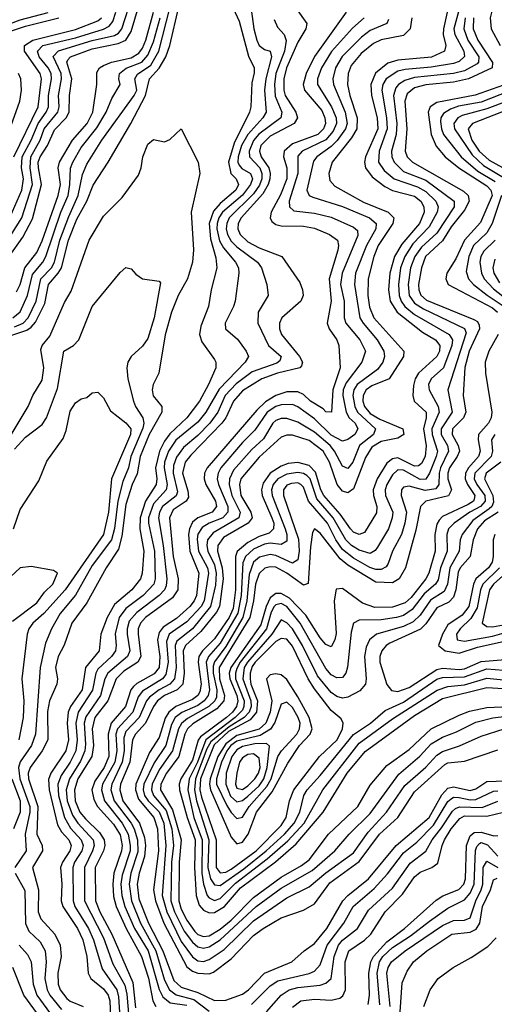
# Model space of a CAD drawing. Header units: inches. Extents: x 501365 to 657855, y 482276 to 547543.
# Tile 835 of 957: x 636069 to 637777, y 485658 to 489203. Entities that reach past the tile are written whole.
import ezdxf

# ---------------------------------------------------------------- set-up
doc = ezdxf.new("R2010")
doc.units = ezdxf.units.IN
doc.header["$MEASUREMENT"] = 0
doc.layers.add('A6438', color=7, linetype='Continuous')

msp = doc.modelspace()

# ---------------------------------------------------------------- linework, layer by layer
at = {"layer": 'A6438', "color": 5}
for points, elevation in [([(636000.7, 488370), (636076.3, 488490), (636114.6, 488610), (636105.8, 488670), (636108.6, 488710), (636142.4, 488770), (636156.6, 488810), (636205.6, 488870), (636210.5, 488890), (636208, 488930), (636219.6, 488990), (636218.1, 489010), (636188.6, 489071.4), (636208.8, 489091.2), (636330, 489128.5), (636410, 489146.6), (636424.6, 489155.4), (636436.6, 489170), (636473.5, 489286.5)], 2840), ([(636816.4, 489290), (636858.5, 489198.5), (636891.8, 489071.8), (636912.5, 489030), (636912.5, 489012.5), (636904.1, 488975.9), (636900.5, 488890), (636895.5, 488870), (636840.7, 488759.3), (636820.6, 488690), (636828.2, 488650), (636847.3, 488630), (636856.1, 488610), (636846.7, 488590), (636790, 488542), (636766.1, 488513.9), (636750.2, 488470), (636754.8, 488414.8), (636774.7, 488345.3), (636777.7, 488310), (636757.7, 488230), (636748.4, 488170), (636720, 488100), (636715.4, 488070), (636723.8, 488043.8), (636770, 487980.2), (636774.7, 487970), (636774.7, 487950), (636748.7, 487890), (636715.7, 487830), (636669.8, 487770), (636608.6, 487711.4), (636590, 487685.9), (636572.3, 487650), (636556.9, 487590), (636562.3, 487550), (636560.2, 487530), (636521.3, 487470), (636502, 487410), (636501.2, 487370), (636514.9, 487290), (636509.2, 487210), (636503.6, 487190), (636472.5, 487150), (636410, 487097.9), (636383, 487050), (636360.5, 486990), (636354.7, 486930), (636305.2, 486870), (636293.9, 486790), (636251.4, 486730), (636243.3, 486710), (636239, 486670), (636244.5, 486610), (636234.7, 486570), (636180.6, 486490), (636172.3, 486467.7), (636174.4, 486430), (636204.3, 486304.3), (636218.6, 486278.6), (636245.1, 486250), (636254.3, 486230), (636249.6, 486210), (636222.8, 486170), (636215.5, 486150), (636220.8, 486090), (636218.4, 486030), (636223.4, 486010), (636276.7, 485930), (636295.9, 485890), (636310.5, 485830), (636315.6, 485770), (636324.8, 485750), (636370, 485713.3), (636386.9, 485690), (636392.5, 485670), (636395.8, 485610)], 2720), ([(637791.3, 489290), (637772, 489248), (637762.2, 489210), (637765.9, 489170), (637797.5, 489110)], 3020), ([(635988.4, 488050), (636094.3, 488085.7), (636110, 488095.7), (636125.7, 488114.3), (636158.8, 488181.2), (636172.6, 488250), (636207.6, 488290), (636218.7, 488310), (636244.5, 488410), (636274.7, 488485.3), (636309.8, 488550), (636332.6, 488607.4), (636387.5, 488690), (636469.1, 488830), (636521.9, 488930), (636535.8, 488990), (636570.8, 489029.2), (636594.5, 489070), (636608.4, 489110), (636641.9, 489250)], 2720), ([(635990, 489172.6), (636070, 489202.3), (636171, 489229)], 2940), ([(636025.3, 488474.7), (636075.8, 488590), (636082.5, 488630), (636075.6, 488670), (636078, 488710), (636110, 488770), (636134.8, 488830), (636163.4, 488870), (636172.1, 488890), (636172.7, 488930), (636183.2, 488990), (636181.3, 489010), (636170.8, 489030), (636138.2, 489070), (636132.2, 489090), (636152.3, 489110), (636270, 489138.5), (636370.6, 489169.4), (636390, 489179.7), (636403.5, 489196.5), (636414, 489230)], 2860), ([(636031, 488350), (636080.2, 488419.8), (636114.3, 488485.7), (636146.9, 488610), (636136.1, 488670), (636135.5, 488690), (636141.9, 488710), (636169, 488750), (636193.3, 488806.7), (636235.9, 488850), (636246.5, 488870), (636247.9, 488930), (636256.2, 488990), (636238, 489050), (636241.6, 489058.4), (636251.3, 489070), (636330, 489098.3), (636422.7, 489117.3), (636450, 489129.6), (636470, 489160.3), (636496, 489250)], 2820), ([(636050, 488097.5), (636080.5, 488110), (636099.6, 488130), (636128.3, 488190), (636144.4, 488270), (636183.1, 488310), (636193.5, 488330), (636213.6, 488410), (636245, 488495), (636279.1, 488570), (636294.3, 488645.7), (636310, 488683.5), (636364.1, 488770), (636480.6, 488930), (636490.2, 488950), (636483.5, 488990), (636493.1, 489006.9), (636540.1, 489039.9), (636569.4, 489090.6), (636610.7, 489250)], 2740), ([(636056.6, 488223.4), (636070.4, 488249.6), (636087.4, 488310), (636130, 488364.7), (636150, 488406.9), (636206.8, 488570), (636215, 488610), (636206.7, 488670), (636211.6, 488690), (636259.1, 488770), (636312, 488830), (636331.8, 488870), (636346.4, 488970), (636346.4, 489013.6), (636355.5, 489030), (636370, 489038.1), (636399.2, 489050), (636470, 489066), (636496.8, 489083.2), (636510, 489100.4), (636523, 489130), (636550.5, 489230)], 2780), ([(636901.5, 489241.5), (636911.4, 489170), (636921.7, 489130), (636930.6, 489110), (636950, 489095.5), (636970.1, 489090.1), (636974.7, 489070), (636954.3, 488990), (636949.6, 488950), (636955.6, 488870), (636943.6, 488850), (636889.6, 488790.4), (636867.1, 488750), (636854.8, 488710), (636853.7, 488690), (636858.9, 488678.9), (636867.9, 488667.9), (636899.9, 488650), (636907.1, 488630), (636899.9, 488610), (636870, 488571.2), (636798.7, 488510), (636785.4, 488490), (636779.2, 488470), (636778.1, 488450), (636787.3, 488407.3), (636802, 488381.9), (636845.6, 488330), (636855.7, 488310), (636857.3, 488290), (636843.9, 488190), (636838.7, 488170), (636807.9, 488110), (636808.8, 488090), (636853.1, 488053.1), (636883.9, 488010), (636891.8, 487990), (636879.9, 487970), (636786.6, 487873.4), (636738, 487790), (636710, 487753.9), (636630.6, 487689.4), (636604.1, 487650), (636590, 487610), (636588, 487590), (636599.4, 487530), (636595.7, 487510), (636550, 487460.2), (636531.9, 487410), (636531.9, 487390), (636554.1, 487290), (636556.5, 487190), (636551.5, 487170), (636513, 487130), (636450, 487082.8), (636426.1, 487050), (636411.8, 486991.8), (636415.7, 486950), (636412.9, 486930), (636398.9, 486910), (636350, 486863.9), (636342.2, 486850), (636331.1, 486788.9), (636278.9, 486710), (636270.3, 486670), (636276, 486610), (636270.7, 486570), (636250.4, 486530), (636218, 486482), (636206, 486450), (636208.1, 486410), (636229.8, 486329.8), (636251.6, 486291.6), (636290.3, 486250), (636296.8, 486230), (636291.8, 486210), (636266.4, 486170), (636259.4, 486150), (636260.6, 486030), (636266.9, 486010), (636315.9, 485930), (636334.7, 485890), (636365.5, 485785.6), (636418.6, 485710), (636424.6, 485684.6), (636428.6, 485610)], 2740), ([(637063.7, 489243.7), (637102.1, 489190), (637098.8, 489170), (637070, 489122.8), (637028.7, 489030), (637019.2, 488990), (637019.6, 488950), (637024.6, 488930), (637062.3, 488870), (637068.3, 488850), (637057.1, 488830), (636970, 488784.1), (636936.2, 488750), (636931.4, 488730), (636938.1, 488710), (636965.1, 488670), (636970, 488650), (636968.7, 488630), (636963, 488610), (636944.2, 488575.8), (636865.2, 488490), (636854.5, 488470), (636853.8, 488450), (636862.7, 488430), (636890, 488403.6), (636930, 488382.1), (637011.9, 488350), (637077, 488257), (637086.9, 488230), (637088.8, 488210), (637081, 488190), (637012.1, 488130), (637003.4, 488110), (637003.3, 488090), (637011, 488070), (637076.3, 487990), (637086.7, 487970), (637082.9, 487957.1), (637076.5, 487950), (636996, 487930), (636940.6, 487910), (636870, 487866.5), (636838.7, 487830), (636811, 487770), (636796, 487750), (636684.3, 487635.7), (636664.6, 487610), (636654.6, 487570), (636673.6, 487506.4), (636675.7, 487484.3), (636668.2, 487470), (636621.3, 487438.7), (636607.6, 487410), (636620.4, 487270), (636638.8, 487190), (636637.7, 487150), (636618.1, 487121.9), (636521.1, 487050), (636502.8, 487030), (636495.3, 487010), (636494.7, 486990), (636505, 486910), (636493.6, 486890), (636443.1, 486856.9), (636416.1, 486830), (636386.2, 486750), (636339.3, 486690), (636330, 486650), (636334.3, 486590), (636327.9, 486550), (636278.4, 486470), (636265.7, 486430), (636267.7, 486390), (636285.2, 486350), (636305, 486325), (636356, 486276), (636372.1, 486250), (636374.8, 486230), (636369.9, 486210.1), (636340.2, 486150), (636341.7, 486030), (636357.4, 485990), (636400.1, 485910), (636475.8, 485735.8), (636485.4, 485645.4)], 2780), ([(637243.8, 489230), (637129.5, 489070.5), (637099.4, 489010), (637089.5, 488970.5), (637094, 488950), (637155.9, 488875.9), (637167.5, 488850), (637169, 488830), (637162, 488810), (637142.3, 488790), (637050, 488756.6), (637020.6, 488730), (637017.9, 488710), (637030.4, 488670), (637030.7, 488630), (637007.9, 488572.1), (636974.1, 488510), (636970.1, 488490), (636976.5, 488476.5), (636990, 488465.5), (637010, 488461), (637090, 488460.3), (637130, 488453.2), (637183.2, 488430), (637212.1, 488410), (637216.6, 488390), (637213.6, 488373.6), (637182, 488270), (637189.6, 488190), (637175.6, 488110), (637182.1, 488090), (637209.6, 488050), (637217.1, 488030), (637221.9, 487950), (637195.9, 487870), (637190.9, 487790), (637170, 487791.7), (637161.5, 487801.5), (637115, 487830), (637090, 487853.2), (637070, 487863.8), (637030, 487863.6), (636990, 487850.4), (636953, 487827), (636922.2, 487797.8), (636743.1, 487590), (636733.6, 487570), (636732.4, 487550), (636738.6, 487530), (636773.2, 487470), (636777.1, 487450), (636760.9, 487430), (636710.3, 487409.7), (636690, 487393.7), (636679.2, 487370), (636676.4, 487350), (636680.7, 487290), (636713.2, 487210), (636704.7, 487130), (636697, 487110), (636680.4, 487090), (636632.8, 487047.2), (636584.7, 487015.3), (636570, 486996.6), (636564.8, 486970), (636572.8, 486910), (636570, 486869.9), (636552.8, 486847.2), (636490, 486813.3), (636478, 486802), (636469.1, 486790), (636449.8, 486730), (636397.4, 486670), (636386.8, 486630), (636389.2, 486550), (636372.4, 486510), (636338.5, 486461.5), (636328.7, 486430), (636335, 486395), (636348.5, 486370), (636406.2, 486306.3), (636430, 486267.6), (636437.2, 486230), (636435.4, 486210), (636406.8, 486130), (636403.5, 486090), (636406.2, 486046.2), (636416.1, 486010), (636451.5, 485930), (636506.4, 485830), (636532, 485752), (636548, 485670), (636558.2, 485650)], 2820), ([(637607.7, 489230), (637593.7, 489170), (637593.3, 489150), (637602.1, 489110), (637598.1, 489090), (637551, 489069), (637430, 489058), (637393.6, 489046.4), (637349.4, 489010.6), (637332.9, 488970), (637335.2, 488930), (637355.3, 488850), (637357.5, 488810), (637313.2, 488710), (637309.8, 488690), (637312.9, 488670), (637337.5, 488637.5), (637382.9, 488602.9), (637410, 488588.4), (637490, 488567.5), (637513, 488550), (637523.7, 488530), (637524.5, 488510), (637507.2, 488470), (637444.6, 488395.3), (637417.8, 488350), (637401.2, 488290), (637395.7, 488230), (637402.1, 488190), (637427.2, 488150), (637518, 488078), (637565.4, 488050), (637581, 488030), (637579.9, 488010), (637570, 487990), (637503.6, 487930), (637492.4, 487910), (637486.5, 487886.5), (637484.2, 487850), (637488.6, 487830), (637531.3, 487790), (637531.4, 487770), (637521.8, 487730), (637531.1, 487669), (637527.5, 487630), (637515.4, 487604.6), (637503.6, 487596.4), (637490, 487595.3), (637430, 487625.6), (637410, 487622.2), (637390, 487606.1), (637354.7, 487550), (637341.2, 487510), (637342, 487490), (637353.6, 487450), (637352.7, 487427.3), (637310, 487357.1), (637290.7, 487349.3), (637270, 487358.3), (637259.2, 487370), (637222.6, 487422.6), (637163.1, 487490), (637152.7, 487510), (637133.7, 487573.7), (637110, 487598.4), (637070, 487608.4), (637035.3, 487604.7), (637010, 487596.1), (636969.9, 487570.1), (636945.2, 487534.8), (636939.2, 487510), (636941.4, 487490), (636976.7, 487410), (636983, 487390), (636982.7, 487370), (636966, 487354), (636930, 487341.9), (636890, 487320.9), (636851.8, 487288.2), (636844.8, 487270), (636845.5, 487150), (636836.5, 487083.5), (636822.4, 487050), (636770, 486973.7), (636726.3, 486930), (636713.7, 486910), (636711.4, 486890), (636721.5, 486810), (636716.6, 486783.4), (636709.4, 486770), (636690, 486754.7), (636630.1, 486729.9), (636605.1, 486710), (636592.3, 486687.7), (636570, 486617.9), (636535.8, 486564.2), (636487.1, 486450), (636485.4, 486430), (636496.1, 486396.1), (636550.8, 486330.8), (636565.1, 486290), (636568.1, 486210), (636549.9, 486070), (636557.2, 486030), (636587.5, 485950), (636670, 485792.3), (636690, 485777.3), (636710.2, 485769.8), (636750, 485767.6), (636766.1, 485773.9), (636830, 485821.8), (636910, 485905.1), (636944.6, 485930), (637010, 485968.6), (637090, 485996.7), (637130, 486019.3), (637185, 486095), (637290, 486172), (637364.1, 486270), (637429.6, 486330.4), (637490, 486422.6), (637598.8, 486521.2), (637610, 486526.7), (637670, 486533), (637790, 486573.7)], 2920), ([(637653.2, 489250), (637631.8, 489170), (637634.4, 489150), (637667.1, 489090), (637669.7, 489070.3), (637650, 489052.8), (637630, 489045.9), (637550, 489032.5), (637455.7, 489024.3), (637430, 489017.5), (637387.9, 488990), (637375.7, 488970), (637372.5, 488950), (637389.4, 488849.4), (637391.6, 488810), (637361.9, 488730), (637360.2, 488690), (637380.4, 488660.4), (637416, 488630), (637500.9, 488600.9), (637530, 488584.7), (637567, 488550), (637575.1, 488530), (637571.3, 488510), (637543, 488457), (637484, 488396), (637454.4, 488350), (637439, 488310), (637431.7, 488250), (637434.8, 488210), (637441.1, 488190), (637454.3, 488170), (637490, 488142), (637614.9, 488070), (637626.8, 488050), (637624.6, 488030), (637593.7, 487950), (637550.1, 487910), (637540.4, 487890), (637542.9, 487870), (637575.1, 487810), (637578.2, 487790), (637552.1, 487730), (637553.3, 487710), (637572.3, 487650), (637567.3, 487630), (637543.7, 487570), (637530, 487549), (637510, 487547.8), (637450, 487580.9), (637430, 487581.8), (637410, 487564.6), (637389.6, 487530), (637383.8, 487510), (637385.3, 487490), (637411.1, 487430), (637409.5, 487410), (637395.6, 487370), (637356.5, 487303.5), (637348.5, 487291.5), (637330, 487281.5), (637290, 487293.2), (637263.4, 487310), (637242.8, 487330), (637197.5, 487410), (637138.2, 487478.2), (637113.6, 487550), (637102, 487562), (637090, 487569.4), (637070, 487572.2), (637030, 487566.7), (636998.2, 487550), (636981.1, 487530), (636975.4, 487510), (636977.2, 487490), (637023.8, 487370), (637030, 487350), (637030, 487325.8), (637010, 487313.9), (636970, 487318), (636950, 487314.6), (636910, 487296.1), (636881.1, 487270), (636872.2, 487247.7), (636866.2, 487130), (636854.3, 487065.7), (636790, 486958), (636747.6, 486910), (636739.8, 486890), (636751.7, 486790), (636747.5, 486770), (636732.3, 486750), (636710, 486734), (636651.9, 486708.1), (636628.3, 486690), (636614.7, 486665.3), (636594, 486590), (636552.5, 486527.5), (636515.7, 486450), (636513.3, 486430), (636517.9, 486410), (636530.4, 486390), (636570.3, 486350.3), (636587, 486310), (636594.6, 486230), (636581.1, 486050), (636597.9, 485990), (636650, 485884.2), (636690, 485828.6), (636710, 485814.3), (636730, 485812.2), (636750, 485819.3), (636805.1, 485854.9), (636910, 485957.6), (637030, 486041.5), (637110, 486080.9), (637170, 486131.2), (637270, 486203.5), (637323.1, 486276.9), (637388.6, 486350), (637454.9, 486445.1), (637530, 486512.1), (637570, 486555.1), (637590, 486568.5), (637652, 486588), (637730, 486622.7), (637812.4, 486650)], 2940), ([(636010, 489153.1), (636090, 489179.7), (636209, 489210)], 2920), ([(636043.8, 488130), (636070, 488151.6), (636096.6, 488210), (636114.4, 488285.6), (636151.4, 488330), (636162.6, 488350), (636216.6, 488510), (636242.6, 488570), (636249.6, 488610), (636251.2, 488668.8), (636259.8, 488690), (636290, 488743.4), (636346.4, 488813.6), (636379.9, 488870), (636400.6, 488919.4), (636430.2, 488969.8), (636425.8, 488990), (636427.8, 489010), (636451.5, 489028.5), (636507.8, 489050), (636530, 489075.1), (636550, 489123.1), (636574.6, 489210)], 2760), ([(636047.3, 488710), (636135.1, 488890), (636145.2, 488970), (636146.7, 488990), (636142, 489010), (636085.7, 489090), (636085.6, 489110), (636115.3, 489130), (636270, 489168.1), (636350, 489199.2), (636362.7, 489210)], 2880), ([(636984.4, 489204.4), (636996.6, 489176.6), (637020.8, 489150), (637027.9, 489127.9), (637022.3, 489090), (636991, 489010), (636986.2, 488970), (636988.2, 488928.2), (637011.6, 488870), (637008.4, 488850), (636929.2, 488790.8), (636910, 488768.4), (636894.5, 488730), (636895.3, 488710), (636932.6, 488670), (636940.4, 488650), (636939.7, 488630), (636932.1, 488607.9), (636910, 488575.7), (636822.3, 488490), (636814, 488470), (636812, 488450), (636816.7, 488430), (636830, 488406.3), (636850, 488385.8), (636925.1, 488330), (636938.5, 488310), (636958.5, 488250), (636963.3, 488210), (636927.1, 488150), (636926.1, 488110), (636964.4, 488030), (637009.6, 487990), (637005.4, 487974.6), (636994, 487966), (636904.9, 487935.1), (636848.1, 487891.9), (636808.7, 487850), (636781.8, 487790), (636752.7, 487750), (636710, 487705.9), (636657.6, 487662.4), (636632.4, 487627.6), (636622.5, 487597.5), (636621.3, 487570), (636636.7, 487503.3), (636631.2, 487488.8), (636582.4, 487450), (636571.8, 487430), (636567.8, 487410), (636585.3, 487310), (636598.5, 487190), (636596, 487164), (636590, 487150), (636570.3, 487130), (636490, 487069), (636463.1, 487036.9), (636455.5, 487010), (636455.5, 486990), (636464.4, 486930), (636456.1, 486910), (636385.8, 486850), (636375.3, 486830), (636359.6, 486770), (636306.7, 486693.3), (636301.1, 486670), (636305.4, 486594.6), (636302.7, 486570), (636287.2, 486532.8), (636247.5, 486470), (636236.2, 486430), (636239.7, 486390), (636258.5, 486338.5), (636277.4, 486310), (636333, 486250), (636336.8, 486230), (636331.2, 486210), (636301.3, 486150), (636301.9, 486030), (636370, 485897.2), (636403.7, 485803.7), (636446.9, 485726.9), (636454.4, 485694.4), (636461.3, 485610)], 2760), ([(637308.6, 489210), (637266.8, 489173.2), (637191.1, 489088.9), (637154.7, 489030), (637140.7, 488990), (637140.4, 488970), (637191.3, 488890), (637207.9, 488850), (637208.5, 488830), (637197.5, 488802.5), (637170, 488770.8), (637084.8, 488730), (637070, 488711.9), (637069.9, 488650), (637039.1, 488550), (637039.4, 488530), (637055.5, 488515.5), (637130, 488506.3), (637190, 488492.4), (637270, 488456.6), (637283.9, 488443.9), (637286.2, 488426.2), (637229.6, 488290), (637223.8, 488250), (637236.3, 488190), (637236.6, 488130), (637242.6, 488110), (637292.9, 488050), (637312.8, 488010), (637300.1, 487970), (637244, 487896), (637232.8, 487870), (637231.3, 487850), (637243.4, 487790), (637254.3, 487770), (637275.5, 487750), (637285.3, 487730), (637275.4, 487710), (637250, 487691.5), (637230, 487685.9), (637190, 487706.7), (637130, 487765.9), (637070, 487809.4), (637050, 487817.4), (637010, 487816.7), (636990, 487811), (636959.8, 487790), (636914.8, 487725.2), (636870, 487681.2), (636792.4, 487590), (636782.4, 487570), (636779.3, 487550), (636783.7, 487530), (636817.4, 487450), (636818, 487430), (636799.7, 487410), (636750.3, 487389.7), (636725.5, 487374.5), (636710, 487350.4), (636707.3, 487332.7), (636712.5, 487290), (636744.2, 487230), (636748, 487210), (636732.2, 487110), (636721.2, 487090), (636670, 487034.7), (636607, 486990), (636596.4, 486963.6), (636603, 486890), (636594.8, 486845.2), (636582.1, 486830), (636510, 486785.8), (636495.4, 486764.6), (636475.3, 486710), (636420.1, 486650), (636414.3, 486630), (636418, 486570), (636411.1, 486530), (636366.8, 486450), (636362.7, 486430), (636373.3, 486390), (636437.1, 486310), (636458.8, 486270), (636466.5, 486230), (636465.6, 486210), (636437.1, 486122.9), (636433, 486090), (636435.6, 486050), (636447.5, 486010), (636481.8, 485930), (636530.6, 485850), (636570.4, 485710.4), (636583.9, 485683.9), (636610, 485662.6), (636670, 485654.9)], 2840), ([(637396.4, 489203.6), (637390.3, 489189.7), (637330, 489164.4), (637299, 489141), (637229.6, 489070.4), (637205.4, 489030), (637195.8, 488990), (637198.2, 488970), (637240.4, 488870), (637247, 488830), (637241.1, 488810), (637211.5, 488768.5), (637190, 488746.7), (637138.4, 488710), (637125.9, 488694.1), (637101.7, 488590), (637110.4, 488570.4), (637123.7, 488563.7), (637230, 488530.3), (637327.7, 488490), (637351.4, 488470), (637350.3, 488450), (637316.5, 488390), (637277.3, 488290), (637273.4, 488250), (637292.9, 488130), (637304.3, 488110), (637355.6, 488050), (637379.1, 488010), (637381.9, 487990), (637375.5, 487970), (637356.5, 487943.5), (637283.8, 487890), (637271.1, 487870), (637267.7, 487850), (637274.6, 487810), (637284, 487790), (637349.7, 487730), (637341.7, 487710), (637291.5, 487670), (637267.5, 487610), (637250, 487586.7), (637230, 487596.1), (637201.5, 487650), (637185.9, 487670), (637130, 487718.2), (637070, 487753.7), (637030, 487766.7), (637010, 487767), (636990, 487759.8), (636979.7, 487750), (636946.5, 487693.5), (636904.1, 487656), (636838.6, 487581.4), (636823.3, 487550), (636822.7, 487530), (636832.2, 487490), (636862, 487430), (636857.8, 487410), (636764.4, 487355.6), (636744.9, 487330), (636742.1, 487310), (636746.1, 487290), (636770, 487240.3), (636775.9, 487210), (636772.8, 487167.2), (636755.8, 487090), (636690, 487010), (636634.1, 486965.9), (636627.7, 486950), (636631.9, 486870), (636626, 486830), (636609.3, 486810.7), (636570, 486789.6), (636536, 486764), (636525.4, 486750), (636498.6, 486690), (636450, 486639.6), (636443.1, 486616.9), (636444.9, 486570), (636437.9, 486530), (636399.9, 486450), (636396.7, 486430), (636408.2, 486390), (636469.4, 486309.4), (636480.4, 486290), (636492.1, 486250), (636493.4, 486206.6), (636469, 486130), (636462.5, 486090), (636471.2, 486030), (636503.1, 485950), (636558.1, 485850), (636590, 485744.1), (636607.8, 485710), (636631.9, 485691.9), (636695.4, 485675.4), (636750, 485633)], 2860), ([(637480.1, 489210), (637474.2, 489170), (637450, 489146.1), (637370, 489130.9), (637342.2, 489117.8), (637297.9, 489082.1), (637262.1, 489037.9), (637251.1, 489010), (637248.8, 488970), (637256.8, 488930), (637283.7, 488850), (637281.8, 488810), (637262.3, 488777.7), (637193.1, 488690), (637181.3, 488650), (637184.6, 488624.6), (637203.5, 488603.5), (637306.6, 488546.6), (637395.1, 488510), (637414.8, 488490), (637412.2, 488470), (637359.4, 488390), (637342.8, 488350), (637323.2, 488270), (637322.2, 488210), (637328, 488168), (637343.5, 488130), (637450.9, 488010), (637450.1, 487990), (637398.6, 487910), (637335.6, 487884.4), (637316.2, 487870), (637305.2, 487850), (637304, 487830), (637310, 487810), (637330, 487785.4), (637364.9, 487764.9), (637447.8, 487730), (637451.8, 487710), (637430, 487696.4), (637370, 487684.5), (637335.8, 487664.2), (637312.9, 487627.1), (637270, 487514.2), (637250, 487499), (637230, 487505.9), (637210.9, 487530), (637184.1, 487610), (637161.3, 487650), (637110, 487688.1), (637050, 487706.8), (637030, 487707.3), (637010, 487699.4), (636930, 487627.9), (636865.1, 487550), (636859.5, 487530), (636864.4, 487490), (636900.4, 487430), (636905, 487410), (636891.5, 487390), (636801.8, 487338.2), (636781.4, 487310), (636781, 487290), (636797.7, 487230), (636800.7, 487190), (636787.4, 487090), (636777, 487070), (636720.2, 486999.8), (636664.8, 486950), (636657.4, 486930), (636661.1, 486850), (636655.5, 486810), (636634.8, 486790), (636590.1, 486769.9), (636564.8, 486750), (636549.9, 486730), (636521.7, 486670), (636485, 486630), (636475, 486610), (636465.1, 486530), (636431.2, 486450), (636428.8, 486430), (636440.2, 486390), (636500.3, 486310), (636517.7, 486257.7), (636520.8, 486230), (636517.4, 486190), (636498.1, 486130), (636490.9, 486090), (636497.9, 486037.9), (636532.5, 485950), (636583.8, 485850), (636622.9, 485742.9), (636650, 485719.9), (636710, 485700.2), (636770, 485670.8), (636810, 485672.4), (636870, 485694.1), (636892.2, 485710), (636950, 485769.8), (637048.4, 485810), (637092.1, 485850), (637130, 485877), (637174.1, 485930), (637231.5, 486030), (637249.9, 486050), (637324.1, 486110), (637423.9, 486230), (637542.2, 486330), (637587.5, 486412.5), (637610, 486436), (637630, 486441), (637690, 486427.2), (637710, 486433.2), (637750, 486459.8), (637817.3, 486462.7)], 2880), ([(637672, 489210), (637666.8, 489170), (637681.2, 489130), (637720.8, 489070), (637719.8, 489050), (637715.1, 489044.9), (637670, 489019.6), (637630, 489009.6), (637490, 488995.2), (637455.2, 488984.8), (637431.5, 488970), (637422.1, 488957.9), (637414.2, 488930), (637425.6, 488830), (637423.3, 488790), (637406.6, 488730), (637407.9, 488710), (637416.1, 488690), (637450, 488656.9), (637530, 488624.9), (637632.4, 488550), (637632.1, 488530), (637570, 488435.2), (637515.3, 488384.7), (637490.8, 488350), (637475.4, 488310), (637467.1, 488250), (637471, 488210), (637490, 488182), (637521.6, 488161.6), (637670, 488090.9), (637675.2, 488075.2), (637609.5, 487870.5), (637625.4, 487790), (637585.6, 487730), (637586.2, 487710), (637608.2, 487670), (637612.6, 487650), (637583.7, 487590), (637578.3, 487570), (637576.8, 487530), (637566, 487514), (637527.9, 487507.9), (637470, 487523), (637450, 487520.2), (637442.3, 487510), (637441.4, 487490), (637460.7, 487430), (637455.4, 487390), (637442.7, 487350), (637410.4, 487290), (637394.6, 487245.4), (637387.2, 487232.8), (637370, 487223.5), (637350, 487223.9), (637329.1, 487230.9), (637270, 487264), (637230, 487295.9), (637206.6, 487330), (637177.1, 487390), (637108.7, 487470), (637090, 487519.9), (637080.9, 487530), (637070, 487535), (637046.4, 487533.6), (637030, 487526.6), (637018.1, 487510), (637017.8, 487490), (637072.3, 487332.3), (637074.7, 487290), (637070, 487258.6), (637050, 487246.6), (636990, 487274.4), (636970, 487278), (636932.1, 487267.9), (636909.8, 487250), (636894.6, 487205.4), (636886.7, 487110), (636872.3, 487050), (636810, 486946.1), (636769.2, 486890.7), (636764.5, 486875.5), (636764.7, 486850), (636778.4, 486790), (636776.8, 486763.2), (636770.7, 486750), (636749.8, 486730), (636672.8, 486687.2), (636650.7, 486669.3), (636640, 486650), (636618.6, 486570), (636570, 486501.4), (636545.4, 486450), (636543.4, 486430), (636549.7, 486410), (636595.2, 486355.2), (636616.3, 486290), (636622.4, 486230), (636615.1, 486170), (636612.5, 486030), (636625.3, 485990), (636660.6, 485920.6), (636690, 485881.9), (636710, 485864.8), (636730, 485859.5), (636750, 485864.7), (636790.6, 485889.4), (636920.2, 486010), (637010, 486076.1), (637120.8, 486139.2), (637203.1, 486210), (637254.3, 486270), (637330, 486344.6), (637433.5, 486486.5), (637509, 486551), (637550, 486595.4), (637590, 486620.1), (637641, 486639), (637710, 486674), (637771.2, 486688.8), (637870, 486701.1)], 2960), ([(637702.1, 489210), (637700.8, 489170), (637717.3, 489130), (637770.3, 489049.7), (637769, 489030), (637684.5, 488990), (637630, 488978.5), (637530, 488968.3), (637490, 488957.7), (637463.8, 488936.2), (637454.9, 488910), (637462.3, 488810), (637456.5, 488730), (637463.1, 488710), (637482.8, 488690), (637665.5, 488585.5), (637682.8, 488570), (637686.2, 488550), (637670, 488517.1), (637622.1, 488457.9), (637590, 488407.4), (637529.6, 488350), (637514.4, 488310), (637504, 488250), (637504.7, 488230), (637511.9, 488211.9), (637532.8, 488192.8), (637703.8, 488123.8), (637716.1, 488116.1), (637722.9, 488102.9), (637724.2, 488090), (637686.5, 488010), (637670.6, 487950.6), (637665.3, 487850), (637674.4, 487790), (637665.9, 487770), (637626.9, 487730), (637624.7, 487710), (637647, 487670), (637651.1, 487650), (637643.8, 487630), (637615.8, 487590), (637609.6, 487570), (637609.9, 487549.9), (637622.4, 487510), (637611.6, 487488.4), (637530.8, 487469.2), (637510.7, 487450), (637494.4, 487365.6), (637456.7, 487230), (637435, 487190), (637410, 487175.1), (637350, 487177.9), (637250, 487238.5), (637221.5, 487261.5), (637150, 487354.7), (637130, 487369.7), (637123, 487357), (637114.8, 487305.2), (637106.8, 487173.2), (637090, 487167), (637030.6, 487210.6), (636990, 487231.7), (636970, 487233.4), (636951.5, 487228.5), (636930, 487208.6), (636917.4, 487170), (636910.5, 487110), (636896.6, 487050), (636786, 486870), (636788.1, 486830), (636806.2, 486770), (636803.1, 486750), (636778.4, 486721.6), (636692.2, 486667.8), (636673, 486650), (636663, 486630), (636641.2, 486550), (636597.2, 486490), (636577, 486450), (636575.8, 486430), (636618, 486358), (636650, 486250), (636643, 486170), (636641.5, 486030), (636650, 486000.1), (636670, 485960.9), (636699.5, 485919.5), (636710, 485909.4), (636730, 485901.2), (636750, 485903.6), (636790, 485928), (636830, 485961.1), (636910, 486042.7), (637010, 486115), (637082.9, 486157.1), (637110, 486177.8), (637179.7, 486270), (637285.9, 486370), (637330, 486447), (637390, 486517.4), (637470, 486575), (637550, 486649.3), (637650, 486698.7), (637687.2, 486712.8), (637750, 486727), (637830, 486730.4)], 2980), ([(636037.8, 488822.2), (636068.9, 488910), (636074.8, 488950), (636072.3, 488990), (636063.9, 489010)], 2920), ([(637810, 488968.1), (637708, 488932), (637570, 488904.8), (637546.6, 488890), (637538.7, 488870), (637549.7, 488789.7), (637567.9, 488747.9), (637600.5, 488710), (637648.8, 488670), (637750, 488604.5), (637764.3, 488590), (637768.7, 488570), (637727.2, 488472.8), (637669.2, 488410), (637638.1, 488341.9), (637605.8, 488290), (637602.1, 488270), (637611.1, 488250), (637770, 488166), (637788.7, 488150)], 3020), ([(637830, 488945.6), (637730, 488906.8), (637648.5, 488891.5), (637618.9, 488881.1), (637594.3, 488865.7), (637585, 488850), (637583.6, 488836.4), (637586.5, 488810), (637594.6, 488790), (637657.3, 488710), (637718.2, 488658.2), (637780.1, 488620.1)], 3040), ([(637823.3, 488910), (637750, 488881.9), (637661.8, 488858.2), (637645.9, 488850), (637630.9, 488830), (637633.2, 488810), (637697.2, 488717.2), (637738.2, 488678.2), (637810, 488634.6)], 3060), ([(637830, 488881.3), (637698.2, 488830), (637682.3, 488810), (637696.2, 488770), (637722.7, 488730), (637758.1, 488698.1), (637830, 488657.9)], 3080), ([(635997.6, 487642.4), (636099, 487810), (636116.2, 487850), (636150, 487905.7), (636155.4, 487950), (636144.7, 488015.3), (636149.9, 488030), (636176.9, 488063.1), (636230, 488184.8), (636253.7, 488226.3), (636319, 488410), (636370, 488496.1), (636436.9, 488563.1), (636496, 488644), (636505.8, 488670), (636511.2, 488710), (636530, 488755.5), (636550, 488771.6), (636590, 488763.7), (636608.6, 488771.4), (636650, 488810.4), (636710.5, 488690.5), (636717.1, 488650), (636685.8, 488510), (636694.6, 488374.6), (636690, 488330), (636672.5, 488270), (636638.6, 488210), (636614.9, 488150), (636591.8, 488068.2), (636569.8, 487930.2), (636549.2, 487890), (636544.9, 487870), (636549.2, 487849.2), (636580.1, 487810), (636580.2, 487790), (636534.8, 487710), (636502.1, 487630), (636491.5, 487568.5), (636473.3, 487530), (636450, 487457.3), (636436.3, 487343.7), (636423.7, 487296.3), (636379.7, 487230), (636310, 487103.7), (636256.5, 487030), (636228.8, 486951.2), (636207, 486910), (636197.9, 486870), (636204.1, 486830), (636202.5, 486810), (636175.5, 486750), (636168.3, 486711.7), (636170, 486610), (636149.8, 486570), (636105.7, 486510), (636099.2, 486490), (636100.3, 486470), (636134.3, 486370), (636129.8, 486270), (636149.2, 486230), (636151.2, 486210), (636114.5, 486150), (636136.8, 486070), (636134.8, 485990), (636144.8, 485964.8), (636194.6, 485910), (636214, 485870), (636217.7, 485830), (636205.9, 485770), (636207, 485730), (636214.4, 485710), (636238.7, 485678.7), (636250, 485669), (636296.6, 485650)], 2680), ([(637802.4, 488570), (637769.4, 488470), (637750, 488436.3), (637701.9, 488390), (637685.7, 488350), (637676, 488296), (637684.2, 488270), (637702.5, 488250), (637751, 488211), (637812.6, 488170)], 3040), ([(637780.2, 488410), (637738.8, 488370), (637728.7, 488350), (637725.3, 488330), (637730.7, 488290), (637740.4, 488270), (637773.7, 488233.7), (637840.8, 488180.8)], 3060), ([(637778.7, 488341.3), (637771.4, 488310), (637775, 488290), (637796.2, 488256.2)], 3080), ([(636050, 487656.2), (636090, 487700.5), (636150, 487746.1), (636165.1, 487770), (636204.4, 487875.6), (636227, 488010), (636262, 488030), (636281.1, 488050), (636330, 488170.4), (636430, 488293), (636450, 488310.4), (636470, 488306), (636486.5, 488286.5), (636510.2, 488270.2), (636570, 488261.6), (636575.9, 488255.9), (636552, 488130), (636530, 488054.8), (636510, 488028), (636469.4, 487990), (636457.7, 487970), (636453.9, 487950), (636457.6, 487910), (636478.1, 487830), (636485.7, 487810), (636511.9, 487770), (636515.2, 487750), (636512.3, 487732.3), (636468.3, 487630), (636460.4, 487590), (636439.9, 487540.1), (636421.9, 487470), (636409.4, 487370.6), (636399.1, 487330), (636330, 487237.6), (636268.9, 487131.1), (636214.6, 487065.4), (636183.5, 487010), (636162, 486958), (636142.6, 486870), (636124.9, 486630), (636111.6, 486590), (636070, 486530.3), (636064.4, 486510), (636069, 486470), (636104.8, 486370), (636104.9, 486350), (636088.3, 486270), (636091.3, 486210), (636051, 486150)], 2660), ([(637790.4, 488070), (637756.7, 488010), (637744.4, 487970), (637745.7, 487930), (637767.6, 487790), (637765.9, 487770), (637755.6, 487750), (637719.8, 487710), (637718.3, 487690), (637726.3, 487650), (637719.8, 487630), (637683.9, 487590), (637672.9, 487570), (637671.8, 487550), (637680.4, 487530), (637707.4, 487490), (637703.9, 487476.1), (637701.6, 487470), (637682.7, 487457.3), (637590, 487413.8), (637578.5, 487401.5), (637570, 487386.6), (637562.6, 487350), (637564.5, 487290), (637541.6, 487210), (637531, 487190), (637477.8, 487122.2), (637456.4, 487103.6), (637410, 487088), (637346.8, 487086.8), (637302.6, 487102.6), (637230, 487155.3), (637207.9, 487152.1), (637200.1, 487110), (637207.5, 486992.5), (637203.3, 486970), (637190, 486945), (637170, 486953.4), (637150, 486976.8), (637098.7, 487058.7), (637040.2, 487120.2), (637010, 487137.3), (636990, 487136.6), (636970, 487121.8), (636955.2, 487090), (636936.1, 487023.9), (636828.4, 486870), (636822.8, 486850), (636824.5, 486830), (636850, 486770), (636853.4, 486750), (636848.9, 486730), (636835, 486710), (636812.9, 486690), (636718.9, 486621.1), (636710.9, 486609.1), (636690, 486536.7), (636649, 486470), (636642.4, 486450), (636643.8, 486430), (636671.8, 486330), (636700.5, 486250), (636697.6, 486150), (636704.3, 486050), (636715.1, 486015.1), (636730, 485996.5), (636750, 485986.8), (636770, 485988.7), (636805.2, 486010), (636863.2, 486076.8), (636988.9, 486171.1), (637064.3, 486235.7), (637160.6, 486350), (637247.8, 486490), (637312.4, 486567.6), (637490, 486697.4), (637590, 486759), (637750, 486798.4), (637810, 486794.5)], 3020), ([(636046.1, 487370), (636070, 487438.9), (636137.3, 487542.7), (636166.3, 487613.7), (636224.7, 487695.3), (636235.7, 487724.3), (636250, 487793.4), (636270, 487824.2), (636290, 487838), (636310, 487843), (636330, 487859.3), (636350, 487862.4), (636370, 487841.3), (636395, 487795), (636450, 487751.3), (636468.3, 487730), (636466.9, 487710), (636398.6, 487550), (636387.6, 487430), (636370, 487349.9), (636232.6, 487150), (636155.2, 487064.8), (636115.5, 487030), (636101.7, 487010), (636095.2, 486990), (636075.8, 486830), (636083.5, 486750), (636080.6, 486690), (636065.4, 486610)], 2640), ([(637778.7, 487710), (637767.1, 487690), (637770, 487650), (637765.4, 487630), (637706.6, 487570), (637704.5, 487550), (637713.7, 487530), (637743.2, 487490), (637743.5, 487470), (637727, 487450), (637689.3, 487430), (637632.8, 487390), (637612.4, 487370), (637605.6, 487350), (637606.9, 487290), (637583, 487230), (637574.3, 487185.7), (637565.8, 487170), (637524.4, 487135.6), (637481.2, 487078.8), (637450, 487058.3), (637425, 487050), (637370, 487041.6), (637290, 487041), (637270.1, 487029.9), (637262, 486998), (637248.1, 486871.9), (637242.5, 486850), (637230, 486834.8), (637210, 486833.1), (637190, 486844.6), (637170, 486867.3), (637077.9, 487030), (637030.2, 487090), (637010, 487101.2), (636990, 487096.6), (636984.5, 487090), (636973.9, 487070), (636956.8, 487010), (636862.7, 486890), (636850, 486867.2), (636844.9, 486850), (636845.8, 486830), (636876.8, 486750), (636875.9, 486730), (636870, 486717.4), (636843.8, 486690), (636738.3, 486610), (636708.2, 486530), (636678.2, 486470), (636674.2, 486430), (636682, 486390), (636695.9, 486330), (636724.9, 486250), (636723.6, 486130), (636729.9, 486089.9), (636743.8, 486050), (636750, 486040.6), (636770, 486031.1), (636790, 486039), (636845.7, 486094.3), (636958.9, 486181.1), (637034.3, 486245.7), (637092, 486310), (637159.3, 486430), (637290, 486597.7), (637410, 486686), (637570.9, 486789.1), (637610, 486802.1), (637670, 486807.5), (637750, 486832.2), (637810, 486826)], 3040), ([(637800.4, 487610), (637747.6, 487570), (637741.8, 487550), (637771.3, 487490), (637774.3, 487465.7), (637768, 487450), (637758.6, 487441.4), (637699.9, 487400.1), (637661, 487350), (637654.4, 487330), (637650.9, 487290), (637617.3, 487230), (637608.7, 487170), (637596.2, 487143.8), (637547.5, 487112.5), (637510, 487059.4), (637484.9, 487035.1), (637450, 487018.5), (637353, 486990), (637327.6, 486970), (637316.1, 486943.9), (637309.8, 486910), (637315.4, 486830), (637313.1, 486810), (637293.4, 486786.6), (637250, 486763.6), (637230, 486760.1), (637210, 486765.7), (637190, 486780.9), (637140.5, 486840.5), (637086.1, 486950), (637050, 487009.9), (637030, 487031.4), (637010, 487042.5), (636976.5, 486990), (636888.3, 486890), (636876.5, 486870), (636871.8, 486830), (636900.6, 486750), (636901.3, 486730), (636894.7, 486710), (636876, 486690), (636822.8, 486657.2), (636756.7, 486603.3), (636742.2, 486577.8), (636701.2, 486470), (636698.2, 486430), (636705.5, 486390), (636749.6, 486250), (636746.1, 486150), (636755, 486110), (636770, 486087.8), (636790, 486085.6), (636874.9, 486145.1), (636955.7, 486210), (637021.8, 486270), (637057, 486310), (637076.4, 486350), (637091.2, 486410), (637103, 486430), (637150, 486481), (637270.2, 486629.8), (637331.5, 486670), (637384.6, 486715.4), (637450, 486746.1), (637570, 486828.5), (637590, 486834.9), (637670, 486836.8), (637750, 486866.1), (637810, 486860.8)], 3060), ([(637791.2, 487430), (637741.4, 487398.6), (637716.4, 487370), (637700.9, 487330), (637689.8, 487270), (637654.3, 487230), (637646.7, 487213.3), (637638.4, 487150), (637630, 487124.3), (637613.7, 487106.3), (637570, 487085.6), (637530, 487027.3), (637511.7, 487008.3), (637401.4, 486958.6), (637388.2, 486950), (637372, 486930), (637365.3, 486910), (637364.9, 486890), (637390, 486809.3), (637407.1, 486787.1), (637430, 486783.6), (637470, 486798.5), (637570, 486863.7), (637590, 486868), (637650, 486863.3), (637670, 486866.2), (637730, 486892), (637830, 486900.7)], 3080), ([(637778.3, 487350), (637772.5, 487330), (637773, 487270), (637768.7, 487250), (637755.5, 487230), (637710.3, 487189.7), (637702.1, 487170), (637684.8, 487090), (637660.7, 487059.3), (637610, 487023.6), (637590.9, 486990), (637576.2, 486950), (637600.1, 486930), (637650, 486922.2), (637716.3, 486943.7), (637830, 486969.1)], 3120), ([(636042.8, 487037.2), (636130, 487103.2), (636158.1, 487141.9), (636187.3, 487170), (636204.4, 487210), (636190, 487220.3), (636110, 487233.8), (636070, 487228.9), (636018.4, 487181.6)], 2620), ([(637795.3, 487230), (637735.6, 487170), (637727.4, 487150), (637715.2, 487084.8), (637692.7, 487047.3), (637654.5, 487010), (637640.9, 486990), (637643.4, 486970), (637670, 486965.5), (637770, 486983.8), (637837.8, 487002.2)], 3140), ([(637817.9, 487210), (637774.5, 487170), (637760.2, 487150), (637732.8, 487030), (637750, 487017.9), (637770, 487017), (637810, 487024)], 3160), ([(636040.7, 486470), (636069.9, 486390), (636070, 486350), (636046.8, 486290)], 2640), ([(636903.4, 485656.6), (636970, 485724.1), (636998.3, 485741.7), (637110, 485768.2), (637130, 485777.4), (637150, 485800.1), (637175.3, 485870), (637235.4, 485950), (637268.3, 486010), (637345, 486075), (637392.4, 486127.7), (637450, 486202.9), (637498.1, 486241.9), (637557.7, 486302.3), (637610, 486387.4), (637621.9, 486398.1), (637630, 486403), (637650, 486402.9), (637690, 486394.5), (637710, 486395), (637774.6, 486425.4), (637790, 486426.6)], 2860), ([(636957.5, 485630), (637009.2, 485690.8), (637039, 485710), (637070, 485718.1), (637150, 485726.6), (637170, 485733.2), (637190, 485751.1), (637200.8, 485830), (637215.9, 485870), (637231, 485889), (637284.8, 485930), (637323.6, 485996.4), (637410, 486075.5), (637473.6, 486166.4), (637530.7, 486209.3), (637553.8, 486250), (637587.4, 486292.6), (637626.6, 486353.5), (637637.3, 486362.7), (637651.2, 486368.8), (637733.5, 486366.5), (637790, 486388.8)], 2840), ([(637050, 485647.2), (637080.7, 485670), (637130, 485675.7), (637190, 485672.3), (637220.3, 485679.7), (637231.8, 485688.1), (637240.9, 485710), (637240.3, 485810), (637253.5, 485850), (637310, 485888.7), (637332.5, 485910), (637384.4, 485990), (637446.1, 486053.9), (637490, 486116.9), (637510, 486133.9), (637551.6, 486150), (637573.6, 486166.4), (637588.8, 486230), (637598.2, 486250), (637622.2, 486290), (637653, 486327), (637670, 486336.1), (637750, 486335.2), (637810, 486349.5)], 2820), ([(637322.7, 485657.3), (637327.1, 485690), (637324.7, 485770), (637332.5, 485810), (637341.9, 485830), (637390, 485882.9), (637453.9, 485930), (637567.5, 486032.5), (637591.9, 486048.1), (637649.3, 486070.7), (637667.1, 486090), (637673.3, 486110), (637677, 486230), (637690, 486264.7), (637704.2, 486275.8), (637730, 486277.7), (637775.3, 486264.7), (637790, 486265.9)], 2780), ([(637364.7, 485655.3), (637355.6, 485770), (637364, 485810), (637376.2, 485830), (637410, 485862.6), (637475.4, 485904.6), (637543.1, 485956.9), (637610, 486003.2), (637670, 486033.9), (637690, 486057.9), (637704.3, 486090), (637709, 486211), (637713.9, 486226.1), (637723.5, 486236.5), (637730, 486240.2), (637752.3, 486232.3), (637790, 486191.4)], 2760), ([(637402.5, 485650), (637390.2, 485770), (637395.1, 485790), (637406.6, 485810), (637456.6, 485850), (637590, 485941.7), (637630, 485959.8), (637670, 485960.5), (637690, 485969.1), (637710, 486030), (637730.1, 486070), (637735.3, 486090), (637736.6, 486150), (637750, 486173.4), (637790, 486150.4)], 2740), ([(636052.1, 486130), (636087.4, 486067.4), (636090, 485948), (636101.5, 485921.5), (636142, 485882), (636159.9, 485850), (636163.8, 485810), (636158.5, 485750), (636167.1, 485710), (636177.6, 485690), (636219.2, 485639.2)], 2660), ([(637438.1, 485630), (637445.5, 485734.5), (637463.2, 485776.8), (637486.5, 485810), (637534.4, 485850), (637624.5, 485910), (637690, 485917.8), (637711.3, 485928.7), (637724.6, 485950), (637734.7, 486010), (637763.1, 486070), (637774.5, 486105.5), (637787.8, 486112.2)], 2720), ([(637523.8, 485650), (637546.1, 485710), (637574.7, 485750), (637628.6, 485790), (637694, 485826), (637753.9, 485866.1), (637783.4, 485896.6)], 2680), ([(636066.8, 485870), (636096.6, 485836.6), (636110, 485811), (636117.1, 485730), (636130, 485690.6), (636248, 485530)], 2640), ([(636142, 485610), (636083.4, 485690), (636044.3, 485790)], 2620)]:
    msp.add_lwpolyline(points, dxfattribs=dict(at, elevation=elevation))
for points, elevation in [([(637010, 486975), (636990, 486963.9), (636916.5, 486890), (636905.8, 486874.2), (636898.1, 486850), (636897.9, 486830), (636901, 486810), (636925, 486750), (636920.7, 486710), (636898.2, 486681.8), (636820.4, 486639.6), (636768, 486592), (636719.6, 486470), (636717.5, 486430), (636723.4, 486403.4), (636775.2, 486250), (636776.3, 486150), (636790, 486131), (636810, 486133.5), (636830, 486143.8), (636919.6, 486210), (637010, 486301.6), (637027.3, 486330), (637039.5, 486390), (637055.6, 486430), (637147.9, 486550), (637210.9, 486610), (637230.5, 486650), (637232.4, 486670), (637225.4, 486685.4), (637190, 486715.6), (637130, 486793.2), (637107.4, 486830), (637050, 486947.4), (637030, 486972)], 3080), ([(636990, 486847.6), (636970, 486844.6), (636957.1, 486830), (636975.7, 486750), (636970.7, 486710), (636954.4, 486670), (636930, 486648.8), (636850, 486625.4), (636810, 486595.8), (636781.7, 486550), (636754, 486470), (636751.4, 486450), (636755.7, 486430), (636830, 486259.6), (636850, 486236), (636870, 486241), (636891.5, 486270), (636920.8, 486350), (636977.2, 486422.8), (637033.5, 486526.5), (637076.2, 486590), (637114.1, 486630), (637121.7, 486650), (637110, 486690), (637070, 486764.3), (637030, 486827.7), (637010, 486843.5)], 3120), ([(637030, 486745.8), (637010, 486737.9), (636987, 486673), (636971.4, 486648.6), (636934.4, 486625.6), (636850, 486604.8), (636829, 486590), (636814.1, 486570), (636794.7, 486530), (636776.6, 486470), (636776.9, 486450), (636813.9, 486373.9), (636830, 486347.8), (636850, 486326.5), (636870, 486331.7), (636894.6, 486370), (636958.4, 486441.6), (636974.2, 486470), (636998.2, 486550), (637010.8, 486570), (637065.7, 486630), (637076.3, 486650), (637077.6, 486670), (637070.9, 486690.9), (637050, 486727)], 3140), ([(636957.1, 486597.1), (636915.1, 486595.1), (636870, 486585.5), (636850, 486574), (636831.8, 486550), (636811.4, 486490), (636811, 486450), (636826.9, 486406.9), (636850, 486387.2), (636870, 486391.6), (636890, 486406.6), (636930, 486444.8), (636947.4, 486470), (636959.6, 486510), (636967.7, 486587.7)], 3160), ([(636910, 486559.3), (636890, 486557.1), (636870, 486545.5), (636860, 486530), (636850, 486489.8), (636845.3, 486450), (636850, 486436.2), (636870, 486431.3), (636890, 486444.7), (636915.2, 486470), (636928.4, 486490), (636933.7, 486510), (636930, 486544.2)], 3180)]:
    msp.add_lwpolyline(points, close=True, dxfattribs=dict(at, elevation=elevation))

doc.saveas('drawing.dxf')
